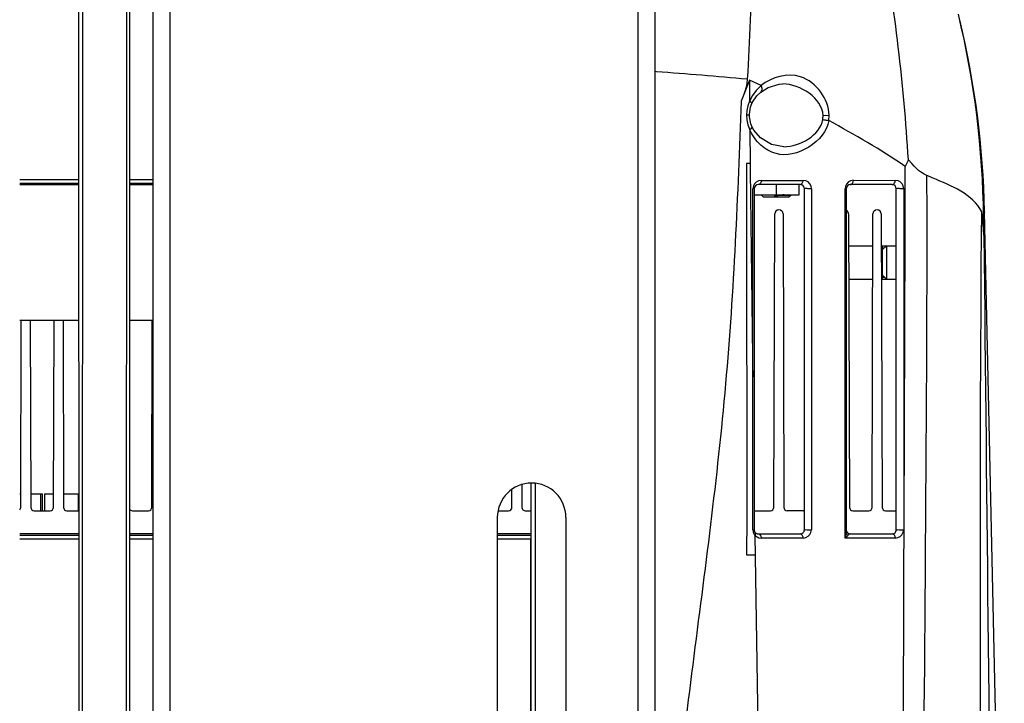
# Paper-space layout 'Sheet' of a CAD drawing. Header units: inches. Extents: x 0.2 to 10.8, y 0.2 to 8.3.
# Tile 380 of 545: x 9.566 to 10.037, y 2.918 to 3.246. Entities that reach past the tile are written whole.
import ezdxf

# ---------------------------------------------------------------- set-up
doc = ezdxf.new("R2010")
doc.units = ezdxf.units.IN
doc.header["$MEASUREMENT"] = 0
doc.linetypes.add('HIDDEN', pattern=[0.2, 0.1, -0.1])
doc.layers.get('0').update_dxf_attribs({"lineweight": 5})
doc.layers.add('02___PRT_ALL_AXES', color=7, linetype='Continuous')
doc.layers.add('DEFAULT_2', color=8, linetype='HIDDEN')
doc.styles.add('My Text', font='tahoma.ttf')
doc.dimstyles.new('My Dimension - mm [in] (ANSI)$0', dxfattribs={"dimtxt": 0.12, "dimasz": 0.09842519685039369, "dimexe": 0.125, "dimexo": 0.06299999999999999, "dimgap": 0.03149606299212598, "dimtad": 0, "dimlfac": 250, "dimzin": 4, "dimdsep": 46, "dimtxsty": 'My Text', "dimblk": 'Filled-1', "dimcen": 0.09, "dimclrd": 1, "dimclre": 1, "dimclrt": 1, "dimadec": 1, "dimazin": 1, "dimtfac": 1, "dimtofl": 0, "dimtmove": 0, "dimatfit": 3, "dimfxl": 1, "dimtolj": 1, "dimtzin": 4, "dimlwd": -1, "dimlwe": -1, "dimarcsym": 0})

# ---------------------------------------------------------------- blocks, each defined once
blk = doc.blocks.new('*D12')
at = {"color": 1, "true_color": 0xff0000}
for p, q in [((9.686943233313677, 3.704310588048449), (8.70559147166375, 3.704310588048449)), ((8.83059147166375, 3.605885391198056), (8.83059147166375, 3.470499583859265)), ((8.83059147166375, 1.606466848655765), (8.83059147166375, 1.741852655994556)), ((9.426522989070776, 1.508041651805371), (8.70559147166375, 1.508041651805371))]:
    blk.add_line(p, q, dxfattribs=at)
at = {"layer": 'Defpoints', "color": 0}
for p in [(9.749943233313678, 3.704310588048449), (8.83059147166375, 1.508041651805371), (9.489522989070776, 1.508041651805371)]:
    blk.add_point(p, dxfattribs=at)
at = {"color": 1, "true_color": 0xff0000, "insert": (8.83059147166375, 2.606176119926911), "char_height": 0.12, "attachment_point": 5, "rotation": 90, "style": 'My Text'}
blk.add_mtext('\\A1;549.07 mm [21.617 in]', dxfattribs=at)
blk = doc.blocks.new('Filled-1')

psp = doc.layouts.new('Sheet')

# ---------------------------------------------------------------- linework, layer by layer
at = {"color": 0, "linetype": 'ByBlock', "lineweight": -3}
for p, q in [((9.637943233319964, 2.397654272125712), (9.637943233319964, 3.704310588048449)), ((9.861943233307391, 2.527911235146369), (9.861943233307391, 3.704310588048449)), ((9.629943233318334, 2.380310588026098), (9.629943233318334, 3.69631058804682)), ((9.869943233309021, 3.69631058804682), (9.869943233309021, 2.384310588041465)), ((9.594515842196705, 2.425246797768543), (9.594366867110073, 3.266723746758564)), ((9.618630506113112, 2.494880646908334), (9.618692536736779, 3.26871408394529)), ((9.596095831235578, 2.429479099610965), (9.596165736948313, 3.25345208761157)), ((9.617077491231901, 3.253546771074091), (9.616904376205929, 2.593748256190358)), ((9.870718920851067, 3.220680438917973), (9.870026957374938, 3.220731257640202)), ((9.9151471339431, 3.216642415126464), (9.911280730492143, 3.206588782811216)), ((9.915146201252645, 3.216640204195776), (9.915224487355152, 3.20665430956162)), ((9.92080358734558, 3.214059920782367), (9.915146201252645, 3.216640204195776)), ((9.92080355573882, 3.214059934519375), (9.918437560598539, 3.211768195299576)), ((9.915166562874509, 3.199857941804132), (9.91379479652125, 3.199849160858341)), ((9.91379479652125, 3.199849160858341), (9.913964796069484, 3.197625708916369)), ((9.913937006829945, 3.202079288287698), (9.913794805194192, 3.199849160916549)), ((9.950384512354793, 3.199831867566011), (9.953277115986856, 3.199879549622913)), ((9.953140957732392, 3.197299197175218), (9.953277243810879, 3.199879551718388)), ((9.913964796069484, 3.197625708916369), (9.914476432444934, 3.195287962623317)), ((9.914476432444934, 3.195287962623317), (9.915344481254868, 3.192972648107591)), ((9.915345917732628, 3.192972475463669), (9.915507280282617, 3.176718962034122)), ((9.915503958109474, 3.176718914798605), (9.913846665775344, 3.176718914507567)), ((9.99122500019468, 3.178590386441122), (9.98973754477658, 3.17540718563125)), ((9.992876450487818, 3.17671780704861), (9.99122500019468, 3.178590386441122)), ((9.594381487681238, 3.167249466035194), (9.566038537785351, 3.167250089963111)), ((9.566038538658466, 3.169045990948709), (9.594384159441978, 3.169054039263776)), ((9.618682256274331, 3.169059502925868), (9.629943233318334, 3.169061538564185)), ((9.629943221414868, 3.167249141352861), (9.618685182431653, 3.167249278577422)), ((9.618703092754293, 3.166710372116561), (9.629943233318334, 3.166711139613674)), ((9.917039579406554, 3.166057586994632), (9.916783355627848, 3.164720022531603)), ((9.939443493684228, 3.166710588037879), (9.919443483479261, 3.166710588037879)), ((9.92079620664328, 3.168721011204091), (9.940851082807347, 3.168724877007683)), ((9.927933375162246, 3.166710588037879), (9.927933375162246, 3.161831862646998)), ((9.938933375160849, 3.161831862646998), (9.938933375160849, 3.166710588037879)), ((9.942212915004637, 3.168503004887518), (9.940851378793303, 3.168724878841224)), ((9.943275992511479, 3.167935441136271), (9.942212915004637, 3.168503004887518)), ((9.96109517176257, 3.165934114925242), (9.960907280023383, 3.164726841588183)), ((9.983443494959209, 3.166710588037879), (9.963443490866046, 3.166710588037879)), ((9.964918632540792, 3.168726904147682), (9.984973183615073, 3.168725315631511)), ((9.98627347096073, 3.168504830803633), (9.984973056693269, 3.168725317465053)), ((9.987311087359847, 3.167973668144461), (9.98627347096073, 3.168504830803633)), ((9.9167465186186, 3.001519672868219), (9.916783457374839, 3.16472002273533)), ((9.91744349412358, 3.164710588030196), (9.91744349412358, 3.001510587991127)), ((9.91744349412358, 3.161831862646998), (9.938933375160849, 3.161831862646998)), ((9.921973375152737, 3.160631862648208), (9.920853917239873, 3.161751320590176)), ((9.9279577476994, 3.16133305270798), (9.926988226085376, 3.161286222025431)), ((9.927933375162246, 3.161315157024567), (9.926988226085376, 3.161286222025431)), ((9.928430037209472, 3.161355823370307), (9.9279577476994, 3.16133305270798)), ((9.92837366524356, 3.16144325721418), (9.927979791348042, 3.161399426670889)), ((9.93389337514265, 3.160631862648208), (9.935114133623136, 3.161831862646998)), ((9.934887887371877, 3.161648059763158), (9.934570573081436, 3.161831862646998)), ((9.94144349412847, 3.001510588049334), (9.94144349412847, 3.164710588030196)), ((9.944863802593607, 3.16472545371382), (9.944850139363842, 3.001525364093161)), ((9.96092299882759, 2.997593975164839), (9.960907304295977, 3.164726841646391)), ((9.961443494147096, 3.164710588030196), (9.961443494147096, 3.000280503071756)), ((9.985443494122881, 3.001510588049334), (9.985443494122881, 3.164710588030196)), ((9.988985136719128, 3.164724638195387), (9.988989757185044, 3.001524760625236)), ((9.93389337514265, 3.160631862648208), (9.921973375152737, 3.160631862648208)), ((9.92687661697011, 3.012227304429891), (9.927276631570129, 3.152637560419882)), ((9.931276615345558, 3.152637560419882), (9.931676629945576, 3.012227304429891)), ((9.962609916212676, 3.152637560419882), (9.963009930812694, 3.012227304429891)), ((9.973876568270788, 3.012227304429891), (9.974276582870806, 3.152637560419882)), ((9.978276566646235, 3.152637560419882), (9.978676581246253, 3.012227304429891)), ((10.02771320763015, 3.153721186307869), (10.02720198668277, 3.151119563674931)), ((10.03530875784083, 2.804826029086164), (10.02771306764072, 3.153727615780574)), ((10.02720200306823, 3.15111956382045), (10.02732930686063, 3.142447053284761)), ((9.978321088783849, 3.1370097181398), (9.978743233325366, 3.137431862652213)), ((9.978743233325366, 3.13543186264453), (9.980743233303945, 3.137431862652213)), ((9.978743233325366, 3.137431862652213), (9.978743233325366, 3.121431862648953)), ((9.980743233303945, 3.137431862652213), (9.980743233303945, 3.121431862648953)), ((9.978743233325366, 3.123431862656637), (9.980743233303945, 3.121431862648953)), ((9.978364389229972, 3.121810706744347), (9.978743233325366, 3.121431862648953)), ((9.566038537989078, 3.101831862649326), (9.594375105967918, 3.101831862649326)), ((9.566543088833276, 3.012227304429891), (9.566798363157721, 3.101831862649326)), ((9.5710878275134, 3.101831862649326), (9.571343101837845, 3.012227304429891)), ((9.582209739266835, 3.012227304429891), (9.58246501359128, 3.101831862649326)), ((9.58675447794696, 3.101831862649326), (9.587009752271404, 3.012227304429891)), ((9.618698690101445, 3.101831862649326), (9.629943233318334, 3.101831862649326)), ((9.629209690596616, 3.012227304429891), (9.629464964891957, 3.101831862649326)), ((9.801543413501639, 3.012227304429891), (9.801567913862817, 3.020827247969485)), ((9.806312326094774, 3.023143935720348), (9.806343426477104, 3.012227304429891)), ((9.8105515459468, 3.023755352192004), (9.810580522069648, 2.749271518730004)), ((9.812657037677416, 3.023717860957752), (9.812742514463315, 2.749271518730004)), ((9.566038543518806, 3.018631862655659), (9.566561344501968, 3.018631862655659)), ((9.571325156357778, 3.018631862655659), (9.57671419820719, 3.018631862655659)), ((9.577943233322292, 3.018631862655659), (9.582227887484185, 3.018631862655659)), ((9.586991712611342, 3.018631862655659), (9.593943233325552, 3.018631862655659)), ((9.572943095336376, 3.010631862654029), (9.580609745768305, 3.010631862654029)), ((9.588609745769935, 3.010631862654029), (9.594391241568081, 3.010631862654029)), ((9.619943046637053, 3.010631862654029), (9.627609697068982, 3.010631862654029)), ((9.794877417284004, 3.010631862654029), (9.799943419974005, 3.010631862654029)), ((9.807943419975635, 3.010631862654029), (9.810551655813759, 3.010631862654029)), ((9.917609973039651, 3.010631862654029), (9.92527662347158, 3.010631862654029)), ((9.94094327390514, 3.010631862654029), (9.93327662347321, 3.010631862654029)), ((9.964609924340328, 3.010631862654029), (9.972276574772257, 3.010631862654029)), ((9.980276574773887, 3.010631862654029), (9.985443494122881, 3.010631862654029)), ((9.794543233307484, 3.007425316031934), (9.794543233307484, 2.744181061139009)), ((9.827343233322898, 3.007425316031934), (9.827343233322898, 2.744181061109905)), ((9.916745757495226, 3.001519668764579), (9.916883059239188, 3.000487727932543)), ((9.566038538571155, 2.998970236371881), (9.594411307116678, 2.998969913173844)), ((9.566038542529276, 2.997174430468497), (9.594414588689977, 2.997182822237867)), ((9.618670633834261, 2.997188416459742), (9.62994315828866, 2.997190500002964)), ((9.618673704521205, 2.998969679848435), (9.629943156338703, 2.998969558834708)), ((9.629943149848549, 2.999509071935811), (9.618691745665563, 2.999511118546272)), ((9.794543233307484, 2.998968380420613), (9.81056975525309, 2.998970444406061)), ((9.79454338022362, 2.997186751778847), (9.81057272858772, 2.997182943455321)), ((9.81055174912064, 2.999510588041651), (9.810569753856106, 2.998969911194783)), ((9.81057483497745, 2.749271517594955), (9.810572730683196, 2.997183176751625)), ((9.916883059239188, 3.000487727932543), (9.917243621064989, 2.999599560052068)), ((9.917243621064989, 2.999599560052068), (9.917901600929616, 2.998723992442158)), ((9.920518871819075, 2.829444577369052), (9.917900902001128, 2.998724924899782)), ((9.91790160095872, 2.998723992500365), (9.918812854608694, 2.998044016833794)), ((9.919443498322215, 2.999510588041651), (9.93944343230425, 2.999510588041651)), ((9.94083522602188, 2.997524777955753), (9.920772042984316, 2.997520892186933)), ((9.940835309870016, 2.99752478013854), (9.942147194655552, 2.997742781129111)), ((9.984981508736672, 2.997525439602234), (9.960893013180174, 2.99753407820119)), ((9.96092299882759, 2.997593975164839), (9.96125512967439, 2.998773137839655)), ((9.96125512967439, 2.998773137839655), (9.96144328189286, 3.000263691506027)), ((9.962703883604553, 2.999238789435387), (9.96238066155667, 2.998887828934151)), ((9.96344149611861, 2.999510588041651), (9.983443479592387, 2.999510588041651)), ((9.984981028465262, 2.997525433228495), (9.986249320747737, 2.997728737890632)), ((9.913846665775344, 2.989528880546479), (9.918044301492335, 2.989528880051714))]:
    psp.add_line(p, q, dxfattribs=at)
for points in [[(9.914116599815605, 3.21708998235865), (9.913986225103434, 3.215273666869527), (9.913595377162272, 3.213311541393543), (9.91298036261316, 3.21121127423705), (9.912197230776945, 3.208974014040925)], [(9.920636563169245, 3.210957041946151), (9.924190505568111, 3.213224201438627), (9.929396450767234, 3.214728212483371), (9.93115879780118, 3.214831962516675)], [(9.918437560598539, 3.211768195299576), (9.916626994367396, 3.209345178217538), (9.91522477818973, 3.206655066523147)], [(9.916232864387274, 3.20509690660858), (9.916700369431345, 3.206103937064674), (9.918751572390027, 3.209122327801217), (9.920645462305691, 3.210964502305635)], [(9.915224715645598, 3.206655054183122), (9.914406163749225, 3.204353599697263), (9.913937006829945, 3.202079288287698)], [(9.915166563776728, 3.199857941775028), (9.915174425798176, 3.200390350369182), (9.915736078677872, 3.203716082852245), (9.916233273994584, 3.205097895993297)], [(9.916330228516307, 3.194555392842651), (9.915848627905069, 3.195808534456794), (9.915190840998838, 3.199155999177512), (9.915166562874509, 3.199857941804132)], [(9.931670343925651, 3.184831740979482), (9.92571089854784, 3.185933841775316), (9.920472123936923, 3.189026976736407), (9.917307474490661, 3.192699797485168), (9.916330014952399, 3.194555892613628)], [(9.996126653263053, 3.173483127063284), (9.995061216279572, 3.174452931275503), (9.993978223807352, 3.175536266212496), (9.992876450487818, 3.17671780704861)], [(10.00010057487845, 3.170993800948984), (9.99878107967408, 3.171617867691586), (9.997459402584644, 3.172444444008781), (9.996126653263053, 3.173483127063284)], [(9.918369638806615, 3.167898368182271), (9.91757205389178, 3.167102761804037), (9.917039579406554, 3.166057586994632)], [(9.920795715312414, 3.168721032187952), (9.919443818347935, 3.168490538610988), (9.918369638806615, 3.167898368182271)], [(9.944862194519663, 3.164725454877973), (9.944676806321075, 3.165924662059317), (9.944132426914, 3.167039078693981), (9.943275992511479, 3.167935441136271)], [(9.962555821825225, 3.167960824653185), (9.961581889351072, 3.166966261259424), (9.96109517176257, 3.165934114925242)], [(9.964918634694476, 3.168726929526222), (9.963485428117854, 3.168460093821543), (9.962555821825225, 3.167960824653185)], [(9.988983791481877, 3.164724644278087), (9.988775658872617, 3.16603010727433), (9.988214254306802, 3.167086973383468), (9.987311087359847, 3.167973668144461)], [(10.02732939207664, 3.142446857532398), (10.02721383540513, 3.145070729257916), (10.02699777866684, 3.147697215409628), (10.02669239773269, 3.150469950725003), (10.02631834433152, 3.153638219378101)], [(9.942147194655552, 2.997742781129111), (9.943312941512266, 2.998379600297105), (9.94411575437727, 2.999211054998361), (9.944600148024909, 3.000171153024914), (9.94484831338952, 3.001525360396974)], [(9.986249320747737, 2.997728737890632), (9.987310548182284, 2.998270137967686), (9.988119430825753, 2.999032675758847), (9.988767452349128, 3.00028544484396), (9.98899318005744, 3.001524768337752)], [(9.918812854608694, 2.998044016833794), (9.919676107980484, 2.997672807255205), (9.92077180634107, 2.997520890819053)], [(9.962380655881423, 2.998887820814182), (9.962230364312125, 2.998693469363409), (9.962064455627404, 2.998510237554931), (9.96189221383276, 2.9983389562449), (9.961719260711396, 2.998179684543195), (9.961548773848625, 2.998031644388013), (9.961383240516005, 2.997894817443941), (9.961222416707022, 2.997765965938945), (9.961072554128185, 2.997653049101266), (9.961040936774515, 2.997713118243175)], [(9.963441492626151, 2.999510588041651), (9.963060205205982, 2.999442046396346), (9.962703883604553, 2.999238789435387)]]:
    psp.add_lwpolyline(points, dxfattribs=at)
for centre, radius, start, end in [((9.592252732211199, 3.146402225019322), 0.4349748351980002, 0.6213897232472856, 13.53959002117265), ((9.595817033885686, 3.144311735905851), 0.4319999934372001, 1.248922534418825, 13.5607796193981), ((36.52920412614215, 3.455938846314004), 26.615164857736, 180.601101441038, 180.820775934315), ((-69.53178416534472, 3.348341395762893), 79.52170974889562, 359.7414728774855, 359.875405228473), ((9.919443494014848, 3.164710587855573), 0.002, 90.0001496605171, 179.9999945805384), ((9.939443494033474, 3.164710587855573), 0.002, 5.419461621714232e-06, 90.00000333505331), ((9.963443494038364, 3.164710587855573), 0.002, 90.00004335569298, 179.9999945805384), ((9.983443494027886, 3.164710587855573), 0.002, 5.419461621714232e-06, 89.99998290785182), ((9.929276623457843, 3.152631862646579), 0.002, 0.1632294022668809, 179.8367705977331), ((9.960609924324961, 3.152631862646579), 0.002, 0.1632294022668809, 65.00999433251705), ((9.97627657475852, 3.152631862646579), 0.002, 0.1632294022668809, 179.8367705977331), ((9.81094323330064, 3.007425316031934), 0.0164, 0, 180), ((9.564943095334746, 3.012231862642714), 0.001600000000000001, 315.1299437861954, 359.8367705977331), ((9.572943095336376, 3.012231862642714), 0.001600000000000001, 180.1632294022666, 270), ((9.580609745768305, 3.012231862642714), 0.001600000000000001, 270, 359.8367705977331), ((9.588609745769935, 3.012231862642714), 0.001600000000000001, 180.1632294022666, 270), ((9.619943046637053, 3.012231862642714), 0.001600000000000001, 216.8110024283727, 270), ((9.627609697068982, 3.012231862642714), 0.001600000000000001, 270, 359.8367705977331), ((9.799943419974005, 3.012231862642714), 0.001600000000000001, 270, 359.8367705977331), ((9.807943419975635, 3.012231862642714), 0.001600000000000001, 180.1632294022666, 270), ((9.92527662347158, 3.012231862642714), 0.001600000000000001, 270, 359.8367705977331), ((9.93327662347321, 3.012231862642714), 0.001600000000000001, 180.1632294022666, 270), ((9.94094327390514, 3.012231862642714), 0.001600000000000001, 270, 288.2275319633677), ((9.964609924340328, 3.012231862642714), 0.001600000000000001, 180.1632294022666, 270), ((9.972276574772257, 3.012231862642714), 0.001600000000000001, 270, 359.8367705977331), ((9.980276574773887, 3.012231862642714), 0.001600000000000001, 180.1632294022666, 270), ((9.919443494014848, 3.001510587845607), 0.002, 179.9999954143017, 270.0000629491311), ((9.939443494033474, 3.001510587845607), 0.002, 269.9991174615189, 5.419461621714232e-06), ((9.96344149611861, 3.00150859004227), 0.001998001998, 180, 270), ((9.983443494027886, 3.001510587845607), 0.002, 269.9995868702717, 5.419461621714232e-06)]:
    psp.add_arc(centre, radius, start, end, dxfattribs=at)
for points in [[(9.914271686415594, 3.33011367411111), (9.916804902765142, 3.292524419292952), (9.916488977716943, 3.254689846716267), (9.914114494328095, 3.217090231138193)], [(9.991227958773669, 3.178590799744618), (9.989014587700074, 3.214504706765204), (9.984902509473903, 3.250386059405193), (9.978343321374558, 3.285765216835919)], [(9.914116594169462, 3.217089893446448), (9.899668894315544, 3.218489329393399), (9.885195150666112, 3.219615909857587), (9.870718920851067, 3.220680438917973)], [(9.950384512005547, 3.199831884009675), (9.950214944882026, 3.207948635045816), (9.939314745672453, 3.214832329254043), (9.931196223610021, 3.214831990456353)], [(9.953138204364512, 3.197299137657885), (9.95184179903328, 3.187470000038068), (9.93741294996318, 3.17869191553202), (9.927915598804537, 3.181536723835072)], [(9.931696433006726, 3.184831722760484), (9.93924392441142, 3.184830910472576), (9.949120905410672, 3.190345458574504), (9.950251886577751, 3.197807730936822)], [(9.989743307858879, 3.175414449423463), (9.977955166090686, 3.183360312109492), (9.965632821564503, 3.190518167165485), (9.953138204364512, 3.197299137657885)], [(9.913846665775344, 3.176718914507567), (9.913831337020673, 3.114322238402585), (9.913868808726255, 3.051925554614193), (9.913846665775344, 2.989528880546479)], [(9.999360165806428, 2.978638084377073), (9.999766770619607, 3.042755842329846), (10.00037045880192, 3.106875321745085), (10.00010057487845, 3.170993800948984)], [(9.566038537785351, 3.166710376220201), (9.57548023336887, 3.166711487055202), (9.584921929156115, 3.166711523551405), (9.59436362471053, 3.166710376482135)], [(10.02631842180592, 3.153638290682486), (10.02209854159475, 3.162097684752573), (10.01171410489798, 3.166106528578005), (10.00300952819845, 3.169794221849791)], [(9.934893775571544, 3.161632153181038), (9.932591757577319, 3.16132409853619), (9.930246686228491, 3.161521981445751), (9.927933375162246, 3.161315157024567)], [(9.931868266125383, 3.161832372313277), (9.93070424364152, 3.161695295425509), (9.92953861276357, 3.161572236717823), (9.92837366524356, 3.16144325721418)], [(10.03228759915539, 2.355339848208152), (10.02792516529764, 2.621410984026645), (10.02407666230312, 2.887540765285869), (10.02631834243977, 3.153638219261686)], [(10.02732938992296, 3.142447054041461), (10.03018017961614, 2.880827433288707), (10.03243169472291, 2.619195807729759), (10.03711949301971, 2.357602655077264)], [(9.594393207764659, 2.999511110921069), (9.584941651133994, 2.999508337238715), (9.575490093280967, 2.999508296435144), (9.566038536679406, 2.999511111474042)], [(9.978624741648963, 2.300310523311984), (9.99146580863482, 2.529717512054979), (9.98804636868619, 2.7597653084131), (9.989121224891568, 2.989528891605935)], [(9.998920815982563, 2.300310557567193), (9.989588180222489, 2.526227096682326), (9.997926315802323, 2.752533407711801), (9.999360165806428, 2.978638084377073)]]:
    psp.add_open_spline(points, degree=3, dxfattribs=at)
for points, knots in [([(9.953277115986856, 3.199879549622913), (9.953179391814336, 3.207492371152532), (9.942190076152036, 3.222814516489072), (9.925764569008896, 3.218173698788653), (9.920803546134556, 3.214059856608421)], [0, 0, 0, 0, 0.5415645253, 1, 1, 1, 1]), ([(9.920645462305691, 3.210964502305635), (9.920972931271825, 3.211240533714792), (9.921404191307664, 3.212371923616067), (9.921072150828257, 3.213459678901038), (9.92080355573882, 3.214059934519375)], [0, 0, 0, 0, 0.3944083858, 1, 1, 1, 1]), ([(9.911280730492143, 3.206588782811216), (9.90953363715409, 3.16144918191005), (9.905896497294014, 3.07113128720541), (9.887625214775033, 2.936868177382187), (9.871807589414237, 2.802137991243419), (9.871807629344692, 2.711624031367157), (9.86994575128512, 2.666441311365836)], [0, 0, 0, 0, 0.2500233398, 0.4997118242, 0.7497128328, 1, 1, 1, 1]), ([(9.91623327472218, 3.205097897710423), (9.916319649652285, 3.205306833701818), (9.916051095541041, 3.206011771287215), (9.915556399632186, 3.20640207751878), (9.91522471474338, 3.206655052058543)], [0, 0, 0, 0, 0.3514842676, 1, 1, 1, 1]), ([(9.950253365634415, 3.197807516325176), (9.950303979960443, 3.198141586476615), (9.95037659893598, 3.198815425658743), (9.950391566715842, 3.199493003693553), (9.9503844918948, 3.199831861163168)], [0, 0, 0, 0, 0.4992252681, 1, 1, 1, 1]), ([(9.916330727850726, 3.194554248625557), (9.916421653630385, 3.194343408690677), (9.916160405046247, 3.193631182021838), (9.915671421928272, 3.193230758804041), (9.915344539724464, 3.19297263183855)], [0, 0, 0, 0, 0.3553672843, 1, 1, 1, 1]), ([(9.950253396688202, 3.197807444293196), (9.950777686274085, 3.197745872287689), (9.95174518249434, 3.197602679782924), (9.952705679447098, 3.197412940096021), (9.953140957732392, 3.197299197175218)], [0, 0, 0, 0, 0.5398853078, 1, 1, 1, 1]), ([(9.927915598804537, 3.181536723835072), (9.925239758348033, 3.182338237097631), (9.919970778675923, 3.185251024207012), (9.916531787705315, 3.190202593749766), (9.915345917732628, 3.192972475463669)], [0, 0, 0, 0, 0.4810762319, 1, 1, 1, 1]), ([(10.00300952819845, 3.169794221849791), (10.00253189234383, 3.16999657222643), (10.00156407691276, 3.170400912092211), (10.00059253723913, 3.170796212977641), (10.00010062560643, 3.170993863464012)], [0, 0, 0, 0, 0.4945637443, 1, 1, 1, 1]), ([(9.920795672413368, 3.168721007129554), (9.92079740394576, 3.168229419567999), (9.920633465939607, 3.167331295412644), (9.919818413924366, 3.166710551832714), (9.9194433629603, 3.166710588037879)], [0, 0, 0, 0, 0.5672363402, 1, 1, 1, 1]), ([(9.939443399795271, 3.166710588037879), (9.939830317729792, 3.166710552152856), (9.940671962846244, 3.167313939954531), (9.940853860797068, 3.168231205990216), (9.940851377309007, 3.168724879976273)], [0, 0, 0, 0, 0.4393808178, 1, 1, 1, 1]), ([(9.96344360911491, 3.166710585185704), (9.963884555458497, 3.166708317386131), (9.964743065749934, 3.167355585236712), (9.964920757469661, 3.168272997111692), (9.964918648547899, 3.168726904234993)], [0, 0, 0, 0, 0.4927587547, 1, 1, 1, 1]), ([(9.983443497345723, 3.166710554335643), (9.983912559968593, 3.166710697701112), (9.984790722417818, 3.167360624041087), (9.984975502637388, 3.168288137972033), (9.984973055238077, 3.168725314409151)], [0, 0, 0, 0, 0.5175886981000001, 1, 1, 1, 1]), ([(9.91744349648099, 3.164710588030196), (9.917441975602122, 3.164777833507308), (9.917081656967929, 3.164645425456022), (9.916936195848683, 3.164719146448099), (9.916783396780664, 3.164720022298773)], [0, 0, 0, 0, 0.3056500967, 1, 1, 1, 1]), ([(9.927979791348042, 3.161399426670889), (9.927812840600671, 3.161380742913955), (9.927482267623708, 3.161343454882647), (9.927151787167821, 3.161305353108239), (9.926988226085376, 3.161286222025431)], [0, 0, 0, 0, 0.5049852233, 1, 1, 1, 1]), ([(9.934524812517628, 3.161805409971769), (9.933969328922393, 3.161481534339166), (9.931775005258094, 3.161726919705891), (9.929823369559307, 3.161423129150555), (9.928430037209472, 3.161355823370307)], [0, 0, 0, 0, 0.3155142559, 1, 1, 1, 1]), ([(9.934672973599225, 3.161394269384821), (9.934663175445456, 3.161383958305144), (9.934639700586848, 3.161363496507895), (9.934613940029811, 3.16134615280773), (9.93459964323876, 3.161337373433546)], [0, 0, 0, 0, 0.4588206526, 1, 1, 1, 1]), ([(9.944863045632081, 3.164725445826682), (9.944293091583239, 3.164731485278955), (9.943155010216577, 3.164708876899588), (9.942009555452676, 3.164776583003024), (9.941443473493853, 3.164710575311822)], [0, 0, 0, 0, 0.5000301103, 1, 1, 1, 1]), ([(9.961443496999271, 3.164710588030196), (9.96135478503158, 3.164721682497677), (9.961175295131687, 3.16472131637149), (9.96099671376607, 3.164725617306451), (9.960907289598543, 3.164726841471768)], [0, 0, 0, 0, 0.4999174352, 1, 1, 1, 1]), ([(9.988984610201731, 3.164724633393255), (9.988394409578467, 3.164732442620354), (9.987215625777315, 3.164711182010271), (9.986030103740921, 3.16477510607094), (9.985443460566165, 3.164710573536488)], [0, 0, 0, 0, 0.5000298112, 1, 1, 1, 1]), ([(9.91674586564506, 3.001519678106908), (9.916916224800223, 3.001518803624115), (9.917063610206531, 3.001436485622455), (9.917443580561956, 3.001572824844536), (9.917443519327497, 3.001510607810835)], [0, 0, 0, 0, 0.7324899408, 1, 1, 1, 1]), ([(9.941443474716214, 3.001510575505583), (9.942007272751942, 3.001576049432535), (9.94314800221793, 3.001508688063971), (9.944281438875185, 3.001531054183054), (9.944849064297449, 3.001525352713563)], [0, 0, 0, 0, 0.499970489, 1, 1, 1, 1]), ([(9.985443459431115, 3.001510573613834), (9.986031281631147, 3.001575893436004), (9.98721943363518, 3.001511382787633), (9.988400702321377, 3.001532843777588), (9.988992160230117, 3.001524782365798)], [0, 0, 0, 0, 0.4999693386, 1, 1, 1, 1]), ([(9.810551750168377, 2.999511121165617), (9.807883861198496, 2.999510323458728), (9.8025477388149, 2.999509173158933), (9.797211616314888, 2.999508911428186), (9.794543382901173, 2.999509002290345)], [0, 0, 0, 0, 0.4999677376, 1, 1, 1, 1]), ([(9.917901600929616, 2.998723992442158), (9.917997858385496, 2.998890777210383), (9.91814507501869, 2.999214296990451), (9.918199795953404, 2.999574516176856), (9.91818038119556, 2.99973415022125)], [0, 0, 0, 0, 0.5449351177, 1, 1, 1, 1]), ([(9.91818038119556, 2.99973415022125), (9.918171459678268, 2.999807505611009), (9.918137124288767, 2.99994519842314), (9.918059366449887, 3.00006541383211), (9.918013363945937, 3.000112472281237)], [0, 0, 0, 0, 0.5289456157, 1, 1, 1, 1]), ([(9.919443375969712, 2.999510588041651), (9.919811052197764, 2.999510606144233), (9.920610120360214, 2.998890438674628), (9.920770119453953, 2.998007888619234), (9.920771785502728, 2.99752088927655)], [0, 0, 0, 0, 0.4301924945, 1, 1, 1, 1]), ([(9.940835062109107, 2.997524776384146), (9.940832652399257, 2.99801285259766), (9.940650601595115, 2.998913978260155), (9.939823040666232, 2.999510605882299), (9.939443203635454, 2.999510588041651)], [0, 0, 0, 0, 0.5623589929, 1, 1, 1, 1]), ([(9.962380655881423, 2.998887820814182), (9.962111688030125, 2.999024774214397), (9.961639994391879, 2.999403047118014), (9.961443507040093, 2.999988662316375), (9.961443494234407, 3.0002636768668)], [0, 0, 0, 0, 0.5232412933, 1, 1, 1, 1]), ([(9.984980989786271, 2.99752543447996), (9.984978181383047, 2.998017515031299), (9.984743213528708, 2.998961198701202), (9.98385306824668, 2.999510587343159), (9.98344340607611, 2.999510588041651)], [0, 0, 0, 0, 0.5457035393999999, 1, 1, 1, 1])]:
    psp.add_open_spline(points, degree=3, knots=knots, dxfattribs=at)
at = {"layer": '02___PRT_ALL_AXES', "color": 0, "linetype": 'ByBlock', "lineweight": -3}
for p, q in [((9.978743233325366, 3.137431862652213), (9.985443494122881, 3.137431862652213)), ((9.978743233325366, 3.121431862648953), (9.985443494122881, 3.121431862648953))]:
    psp.add_line(p, q, dxfattribs=at)
at = {"layer": 'DEFAULT_2', "color": 0, "linetype": 'ByBlock', "lineweight": -3}
for p, q in [((9.962653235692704, 3.137431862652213), (9.974233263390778, 3.137431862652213)), ((9.978319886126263, 3.137431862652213), (9.985443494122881, 3.137431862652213)), ((9.978743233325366, 3.136431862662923), (9.979743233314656, 3.136431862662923)), ((9.962698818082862, 3.121431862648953), (9.97418768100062, 3.121431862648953)), ((9.97836546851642, 3.121431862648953), (9.985443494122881, 3.121431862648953)), ((9.978743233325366, 3.122431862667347), (9.979743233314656, 3.122431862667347)), ((9.575943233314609, 3.018631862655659), (9.575943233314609, 3.010631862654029)), ((9.57671419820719, 3.018631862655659), (9.57671419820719, 3.010631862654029)), ((9.577943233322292, 3.018631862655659), (9.577943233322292, 3.010631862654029)), ((9.593943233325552, 3.018631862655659), (9.593943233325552, 3.010631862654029))]:
    psp.add_line(p, q, dxfattribs=at)

# ---------------------------------------------------------------- dimensions: what is measured, and where the dimension line sits
dim = psp.add_linear_dim(base=(8.83059147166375, 1.508041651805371), p1=(9.749943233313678, 3.704310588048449), p2=(9.489522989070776, 1.508041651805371), angle=90, dimstyle='My Dimension - mm [in] (ANSI)$0', override={"dimpost": ' mm'})
dim.commit()
dim.dimension.update_dxf_attribs({"geometry": '*D12', "text_midpoint": (8.83059147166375, 2.606176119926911)})

doc.saveas('drawing.dxf')
